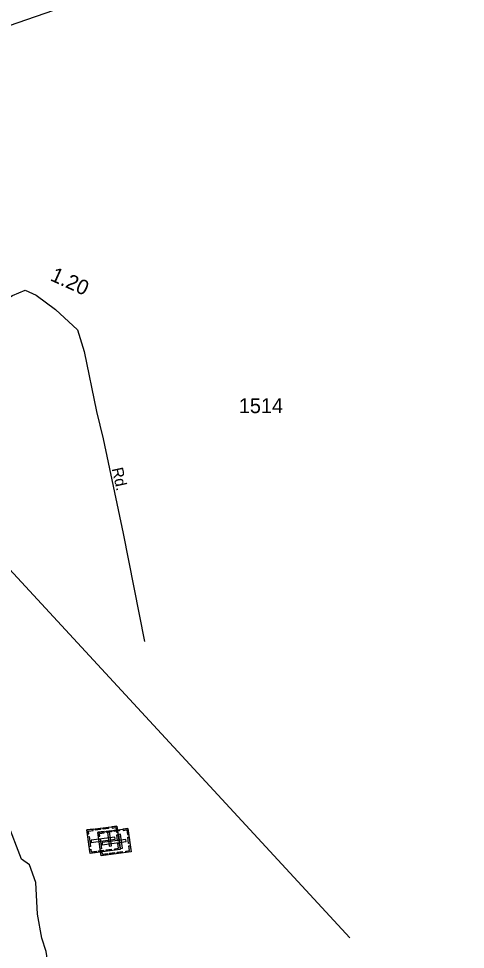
# Model space of a CAD drawing. Extents: x 2532689 to 2764727, y 536648 to 732970.
# Drawn here: x 2594321 to 2598084, y 690628 to 698470 of the extents above; entities that cross this region are included whole.
import ezdxf

# ---------------------------------------------------------------- set-up
doc = ezdxf.new("R2010")
doc.units = 0
for name, color, linetype in [('Exist Cultural Cemetery CELL', 7, 'Continuous'), ('Exist Hydrographic Creek Single Shore', 7, 'Continuous'), ('Exist Road Secondary Mileage Hundredths English Label', 7, 'Continuous'), ('Exist Road Secondary Structure Standard Bridge Number Label', 7, 'Continuous'), ('Exist Road Secondary Type 51 Attributed', 7, 'Continuous'), ('Exist Road Secondary Type 51 Label', 7, 'Continuous'), ('Exist Road Secondary Type 51 Number Label', 7, 'Continuous')]:
    doc.layers.add(name, color=color, linetype=linetype)

msp = doc.modelspace()

# ---------------------------------------------------------------- linework, layer by layer
at = {"layer": 'Exist Cultural Cemetery CELL'}
for points in [[(2595149.1, 691667.2), (2595175.2, 691469.8), (2594922.8, 691436.4), (2594896.7, 691633.8)], [(2595032.7, 691651.8), (2595075.6, 691657.5), (2595077.1, 691646.2), (2595034.1, 691640.5)], [(2595106.2, 691661.5), (2595107.7, 691650.3), (2595139.6, 691654.5), (2595144.9, 691614.3), (2595155.9, 691615.8), (2595149.1, 691667.2)], [(2594901.1, 691601), (2594912.5, 691602.5), (2594909.6, 691624.3), (2594949.6, 691629.6), (2594948.2, 691640.7), (2594896.7, 691633.9)], [(2594915.6, 691578.4), (2594926.7, 691494.2), (2594915.4, 691492.7), (2594904.3, 691576.9)], [(2595134.4, 691555.3), (2595131.9, 691573.8), (2594930.9, 691547.2), (2594933.3, 691528.7)], [(2594966, 691643), (2595009, 691648.7), (2595010.4, 691637.4), (2594967.5, 691631.7)], [(2595241.8, 691647.2), (2595267.9, 691449.9), (2595015.5, 691416.5), (2594989.4, 691613.8)], [(2594993.8, 691581.1), (2595005.1, 691582.6), (2595002.3, 691604.4), (2595042.3, 691609.7), (2595040.9, 691620.7), (2594989.4, 691613.9)], [(2595058.7, 691623), (2595101.6, 691628.7), (2595103.1, 691617.4), (2595060.2, 691611.8)], [(2595087, 691617.8), (2595068.5, 691615.4), (2595083.9, 691498.6), (2595102.4, 691501.1)], [(2595125.3, 691631.8), (2595168.3, 691637.5), (2595169.8, 691626.2), (2595126.8, 691620.6)], [(2595158.8, 691593.8), (2595165.6, 691542.4), (2595154.3, 691540.9), (2595147.5, 691592.3)], [(2595179.7, 691597.8), (2595161.2, 691595.4), (2595176.6, 691478.7), (2595195.1, 691481.1)], [(2595198.9, 691641.6), (2595200.3, 691630.3), (2595232.3, 691634.5), (2595237.6, 691594.3), (2595248.6, 691595.8), (2595241.8, 691647.2)], [(2595251.5, 691573.8), (2595258.3, 691522.4), (2595247, 691520.9), (2595240.2, 691572.3)], [(2595008.3, 691558.4), (2595019.4, 691474.3), (2595008.1, 691472.8), (2594997, 691556.9)], [(2595227.1, 691535.3), (2595224.6, 691553.8), (2595023.6, 691527.2), (2595026, 691508.7)], [(2595132.2, 691464.1), (2595130.8, 691475.3), (2595162.7, 691479.6), (2595157.3, 691519.8), (2595168.4, 691521.2), (2595175.2, 691469.8)], [(2595224.9, 691444.1), (2595223.4, 691455.4), (2595255.4, 691459.6), (2595250, 691499.8), (2595261.1, 691501.2), (2595267.9, 691449.8)], [(2594918.4, 691469.3), (2594929.8, 691470.8), (2594932.7, 691449), (2594972.8, 691454.3), (2594974.2, 691443.3), (2594922.8, 691436.4)], [(2594992.9, 691457.2), (2595035.9, 691462.9), (2595037.4, 691451.6), (2594994.4, 691445.9)], [(2595011.1, 691449.3), (2595022.5, 691450.8), (2595025.4, 691429), (2595065.5, 691434.3), (2595066.9, 691423.3), (2595015.5, 691416.5)], [(2595058.3, 691465.8), (2595101.2, 691471.5), (2595102.7, 691460.2), (2595059.8, 691454.5)], [(2595085.6, 691437.2), (2595128.6, 691442.9), (2595130.1, 691431.6), (2595087.1, 691425.9)], [(2595151, 691445.8), (2595193.9, 691451.5), (2595195.4, 691440.2), (2595152.5, 691434.5)]]:
    msp.add_lwpolyline(points, close=True, dxfattribs=at)
at = {"layer": 'Exist Hydrographic Creek Single Shore'}
for points in [[(2594344.6, 691389.1), (2594223.8, 691702.7), (2594166.8, 692068.1), (2594217.9, 692460.8), (2594181.8, 693434.6), (2594144.9, 693643.2), (2594132.8, 694233.7), (2594024.9, 694633.1), (2593937.8, 694829.9), (2593808.8, 695038.1), (2593612.8, 695240.3), (2593427.8, 695347.7), (2592973.8, 695529.5), (2592542.8, 695863.3), (2592355.8, 696049.5), (2592166.7, 696320.9), (2591893.8, 696651.3)], [(2594780.7, 688454.6), (2594779.9, 688478.2), (2594745.9, 688535.9), (2594673.9, 688795.6), (2594645, 688984.9), (2594590.9, 690374.8), (2594552.9, 690609.6), (2594516.8, 690723.1), (2594479.9, 690925.1), (2594466, 691190.5), (2594411.8, 691339.4), (2594344.6, 691389.1)]]:
    msp.add_lwpolyline(points, dxfattribs=at)
at = {"layer": 'Exist Road Secondary Structure Standard Bridge Number Label'}
msp.add_line((2591558.6, 696735.3), (2597111.4, 690725.4), dxfattribs=at)
msp.add_lwpolyline([(2592501.1, 697328.7), (2593486.7, 698151.7), (2598083.9, 699743.1)], dxfattribs=at)
at = {"layer": 'Exist Road Secondary Type 51 Attributed'}
msp.add_lwpolyline([(2592309, 697208.8), (2592570.9, 696947), (2592589.5, 696811.1), (2592618.2, 696768), (2593115.1, 696415.5), (2593251, 696328.1), (2593486.8, 696179.6), (2593585.1, 696096.1), (2593686.3, 696066.3), (2594165.9, 696079.8), (2594201.5, 696096.1), (2594269.9, 696137.9), (2594377.1, 696182.5), (2594469.5, 696140.8), (2594630.3, 696018.7), (2594817.8, 695848.8), (2594874.4, 695664.1), (2594975.7, 695160.6), (2595032.2, 694928.2), (2595202, 694132.7), (2595380.6, 693221)], dxfattribs=at)

# ---------------------------------------------------------------- texts
at = {"layer": 'Exist Road Secondary Mileage Hundredths English Label'}
msp.add_text('1.20', height=125, rotation=335.68248, dxfattribs=at).set_placement((2594579.9, 696267.3))
at = {"layer": 'Exist Road Secondary Type 51 Label'}
msp.add_text('Rd.', height=95, rotation=282.46988, dxfattribs=at).set_placement((2595104.7, 694677.8))
at = {"layer": 'Exist Road Secondary Type 51 Number Label'}
msp.add_text('1514', height=125, dxfattribs=at).set_placement((2596176, 695146.2))

doc.saveas('drawing.dxf')
